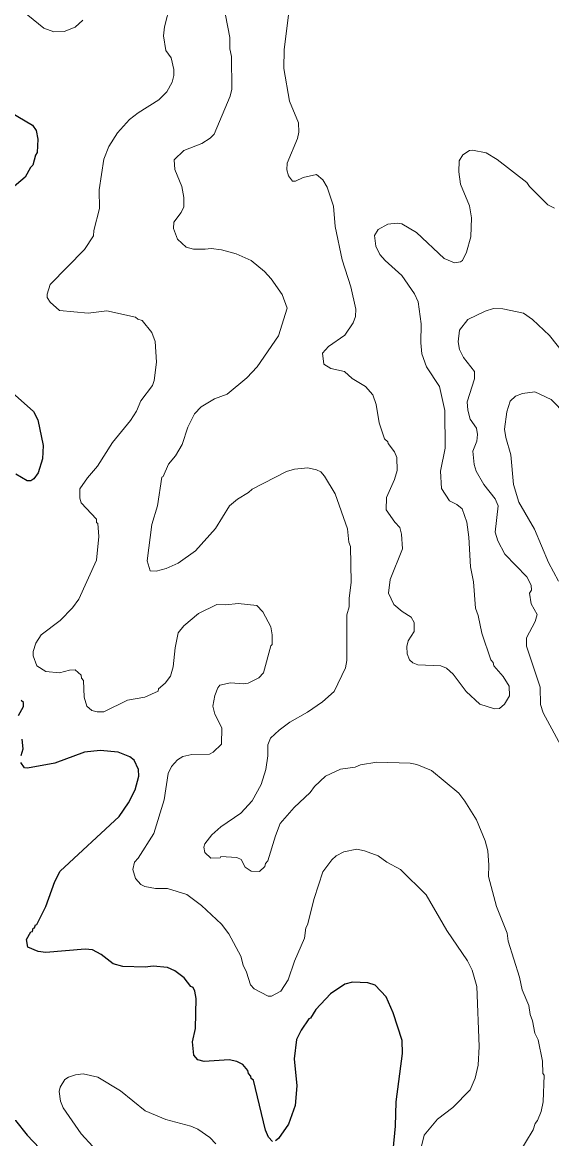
# Model space of a CAD drawing. Extents: x 447.8 to 473.9, y 7733.1 to 7760.8.
# Drawn here: x 450.027 to 451.389, y 7750.473 to 7753.347 of the extents above; entities that cross this region are included whole.
import ezdxf

# ---------------------------------------------------------------- set-up
doc = ezdxf.new("R2010")
doc.units = 0
doc.header["$LTSCALE"] = 0.032
doc.layers.add('1', color=7, linetype='Continuous', lineweight=25)
doc.layers.add('2', color=7, linetype='Continuous', lineweight=13)

msp = doc.modelspace()

# ---------------------------------------------------------------- linework, layer by layer
at = {"layer": '1'}
for points in [[(449.9962, 7753.1154), (450.0534, 7753.0822), (450.0621, 7753.0685), (450.0671, 7753.0463), (450.0655, 7753.0119), (450.0605, 7753.0048), (450.0541, 7752.979), (450.0477, 7752.973), (450.0342, 7752.9482), (449.9499, 7752.8777)], [(449.9926, 7752.401), (450.0559, 7752.3449), (450.067, 7752.3239), (450.0807, 7752.2575), (450.0784, 7752.223), (450.0677, 7752.1868), (450.0563, 7752.1716), (450.0486, 7752.1663), (450.0395, 7752.1663), (450.0105, 7752.1837)], [(450.0173, 7751.5622), (450.03, 7751.5855), (450.0299, 7751.5956), (450.0238, 7751.601)], [(450.0239, 7751.4591), (450.0294, 7751.4769), (450.0268, 7751.5018)], [(450.3001, 7751.338), (450.3171, 7751.3707), (450.3268, 7751.4059), (450.3261, 7751.4231), (450.3149, 7751.4477), (450.3035, 7751.4559), (450.2739, 7751.468), (450.2273, 7751.472), (450.1873, 7751.4679), (450.1108, 7751.4401), (450.0406, 7751.4265), (450.0329, 7751.4279), (450.0231, 7751.4411)], [(450.0641, 7751.0243), (450.0878, 7751.0709), (450.1103, 7751.135), (450.124, 7751.1613), (450.2764, 7751.3024), (450.3001, 7751.338)], [(450.6709, 7750.4661), (450.6605, 7750.4769), (450.6525, 7750.495), (450.622, 7750.6234), (450.6156, 7750.628), (450.6154, 7750.634), (450.609, 7750.6408), (450.6072, 7750.6485), (450.5945, 7750.6639), (450.5788, 7750.6719), (450.5593, 7750.676), (450.4951, 7750.6713), (450.479, 7750.6763), (450.4683, 7750.6876), (450.4648, 7750.7221), (450.4727, 7750.7567), (450.4743, 7750.8343), (450.4712, 7750.8528), (450.4666, 7750.8622), (450.4608, 7750.8652), (450.4435, 7750.8871), (450.419, 7750.9052), (450.4002, 7750.9134), (450.3636, 7750.9173), (450.3432, 7750.9142), (450.2855, 7750.9165), (450.2604, 7750.9235), (450.2301, 7750.9475), (450.2074, 7750.959), (450.1886, 7750.9605), (450.0876, 7750.9526), (450.068, 7750.9552), (450.0414, 7750.9658), (450.038, 7750.9857), (450.0491, 7751.0056), (450.0527, 7751.0067), (450.0551, 7751.0146), (450.0585, 7751.0157), (450.0607, 7751.0235), (450.0641, 7751.0243)], [(450.9817, 7750.4427), (450.9873, 7750.505), (450.9889, 7750.5678), (451.0057, 7750.6925), (451.0049, 7750.7254), (450.9816, 7750.7974), (450.9634, 7750.8384), (450.9349, 7750.8685), (450.916, 7750.8741), (450.8767, 7750.8756), (450.8567, 7750.8712), (450.8197, 7750.8457), (450.7824, 7750.8053), (450.7685, 7750.7829), (450.7645, 7750.7815), (450.7448, 7750.7522), (450.7326, 7750.7283), (450.7269, 7750.6788), (450.7332, 7750.6094), (450.7292, 7750.5583), (450.7117, 7750.5105), (450.686, 7750.4736), (450.6784, 7750.4676)], [(449.9117, 7750.8051), (449.9148, 7750.7173), (449.9225, 7750.683), (449.9388, 7750.6463), (449.9572, 7750.5938), (449.99, 7750.5353), (450.0018, 7750.5262), (450.0028, 7750.5225), (450.0096, 7750.5202), (450.039, 7750.4822), (450.0709, 7750.4486)]]:
    msp.add_lwpolyline(points, dxfattribs=at)
at = {"layer": '2'}
for points in [[(450.3182, 7752.588), (450.2441, 7752.6045), (450.1965, 7752.5982), (450.1228, 7752.6047), (450.0988, 7752.6267), (450.0912, 7752.6387), (450.0912, 7752.6471), (450.0986, 7752.6722), (450.1869, 7752.762), (450.2099, 7752.7976), (450.2108, 7752.8112), (450.2251, 7752.8673), (450.2243, 7752.9158), (450.2369, 7752.9944), (450.2499, 7753.027), (450.2717, 7753.0628), (450.3024, 7753.0965), (450.3247, 7753.114), (450.3778, 7753.1478), (450.3987, 7753.1679), (450.4124, 7753.1932), (450.4166, 7753.2098), (450.4166, 7753.2258), (450.4102, 7753.2557), (450.3965, 7753.2743), (450.3902, 7753.3124), (450.3926, 7753.3352), (450.4078, 7753.3917)], [(450.7349, 7753.0482), (450.7388, 7753.0639), (450.7379, 7753.0883), (450.7148, 7753.1444), (450.6999, 7753.2278), (450.7004, 7753.2774), (450.7148, 7753.3861)], [(450.1825, 7753.3521), (450.1626, 7753.3344), (450.1349, 7753.3235), (450.1084, 7753.3221), (450.0825, 7753.3321), (450.0276, 7753.3769)], [(450.8623, 7751.8218), (450.8679, 7751.8423), (450.8678, 7751.8636), (450.8735, 7751.9061), (450.8719, 7751.9975), (450.8672, 7752.0091), (450.8637, 7752.043), (450.8317, 7752.1328), (450.8046, 7752.179), (450.7949, 7752.1894), (450.784, 7752.1949), (450.7617, 7752.1998), (450.7273, 7752.1966), (450.7065, 7752.1909), (450.6187, 7752.1453), (450.6086, 7752.1364), (450.5804, 7752.1198), (450.5599, 7752.1018), (450.524, 7752.0435), (450.4724, 7751.9864), (450.4278, 7751.9544), (450.3967, 7751.9407), (450.3717, 7751.9338), (450.3558, 7751.9349), (450.3478, 7751.9607), (450.3606, 7752.0542), (450.3749, 7752.1021), (450.3863, 7752.1763), (450.3892, 7752.1776), (450.4028, 7752.2095), (450.4208, 7752.2306), (450.4387, 7752.2601), (450.4532, 7752.305), (450.47, 7752.3387), (450.4869, 7752.3575), (450.5215, 7752.3781), (450.5538, 7752.3895), (450.6044, 7752.4318), (450.6314, 7752.4602), (450.6859, 7752.5398), (450.7082, 7752.6107), (450.6955, 7752.6463), (450.6673, 7752.6867), (450.6506, 7752.7056), (450.616, 7752.7341), (450.5776, 7752.7511), (450.5391, 7752.7616), (450.5128, 7752.7649), (450.4977, 7752.7626), (450.4674, 7752.7634), (450.4484, 7752.7681), (450.426, 7752.7889), (450.4159, 7752.8158), (450.4172, 7752.8327), (450.4357, 7752.8577), (450.4423, 7752.8723), (450.4422, 7752.8959), (450.4374, 7752.9244), (450.4194, 7752.9677), (450.4175, 7752.993), (450.4423, 7753.0174), (450.4889, 7753.0347), (450.5107, 7753.0485), (450.5209, 7753.0587), (450.5617, 7753.1569), (450.5658, 7753.1748), (450.565, 7753.2592), (450.5609, 7753.2784), (450.5608, 7753.3079), (450.5497, 7753.3654)], [(450.7302, 7752.9384), (450.7221, 7752.9383), (450.7116, 7752.9518), (450.7076, 7752.9674), (450.7085, 7752.9841), (450.7349, 7753.0482)], [(451.3965, 7752.8683), (451.3797, 7752.8768), (451.3323, 7752.9241), (451.3254, 7752.9349), (451.2493, 7752.9941), (451.2204, 7753.0114), (451.1858, 7753.0182), (451.1782, 7753.0166), (451.1605, 7753.0062), (451.1509, 7752.9907), (451.1501, 7752.9619), (451.1549, 7752.9305), (451.1781, 7752.8747), (451.1829, 7752.8433), (451.1813, 7752.7946)], [(451.1127, 7752.7389), (451.041, 7752.806), (451.0034, 7752.8284), (450.9915, 7752.8298), (450.9672, 7752.827), (450.9427, 7752.8132), (450.9329, 7752.7978), (450.9368, 7752.7709), (450.9474, 7752.7495), (450.9606, 7752.7334), (451.0035, 7752.695), (451.0364, 7752.6481), (451.046, 7752.6273), (451.0538, 7752.5708), (451.0523, 7752.5217), (451.0547, 7752.4933), (451.0673, 7752.4598), (451.1005, 7752.4091), (451.1147, 7752.3476), (451.1155, 7752.2508), (451.1031, 7752.1914), (451.106, 7752.147), (451.1267, 7752.1151), (451.1454, 7752.1054), (451.1587, 7752.0948), (451.1709, 7752.0603), (451.1765, 7752.0219), (451.1801, 7751.9453), (451.1877, 7751.9064), (451.1934, 7751.8388), (451.2005, 7751.8199), (451.2095, 7751.7741), (451.2326, 7751.7056), (451.2383, 7751.6993), (451.2407, 7751.6902), (451.2648, 7751.6625), (451.28, 7751.6381), (451.2807, 7751.6131), (451.2678, 7751.5915), (451.255, 7751.5805), (451.2419, 7751.5795), (451.2046, 7751.5917), (451.1693, 7751.6244), (451.1358, 7751.669), (451.1188, 7751.6843), (451.104, 7751.69), (451.0451, 7751.6925), (451.0319, 7751.6978), (451.0236, 7751.7055), (451.0176, 7751.7216), (451.0163, 7751.7402), (451.0196, 7751.7544), (451.0354, 7751.7786), (451.0354, 7751.8019), (451.028, 7751.8159), (451.0042, 7751.8299), (450.9832, 7751.848), (450.9697, 7751.8775), (450.9737, 7751.9122), (451.005, 7751.9913), (451.0026, 7752.0293), (450.9985, 7752.0464), (450.9854, 7752.0603), (450.9633, 7752.092), (450.9638, 7752.1234), (450.9844, 7752.1699), (450.9913, 7752.1934), (450.9909, 7752.227), (450.9849, 7752.2415), (450.9683, 7752.2625), (450.968, 7752.267), (450.9594, 7752.275), (450.9456, 7752.3155), (450.9377, 7752.363), (450.9294, 7752.3877), (450.9101, 7752.4092), (450.8758, 7752.4298), (450.8565, 7752.4482), (450.8213, 7752.4561), (450.8026, 7752.467), (450.7998, 7752.4953), (450.8153, 7752.5128), (450.8569, 7752.5419), (450.8782, 7752.573), (450.884, 7752.5897), (450.8855, 7752.6089), (450.8721, 7752.6657), (450.8498, 7752.7353), (450.8317, 7752.8213), (450.8278, 7752.8734), (450.8112, 7752.923), (450.8, 7752.9418), (450.7837, 7752.9548), (450.7501, 7752.9477), (450.7302, 7752.9384)], [(451.1813, 7752.7946), (451.1704, 7752.7551), (451.1595, 7752.734), (451.1545, 7752.7305), (451.1392, 7752.7281), (451.1127, 7752.7389)], [(451.4199, 7752.495), (451.3835, 7752.5403), (451.3403, 7752.582), (451.3169, 7752.598), (451.2633, 7752.6094), (451.2395, 7752.6099), (451.2179, 7752.6037), (451.1733, 7752.5821), (451.1518, 7752.5546), (451.1485, 7752.5241), (451.152, 7752.505), (451.1627, 7752.4839), (451.1909, 7752.448), (451.1909, 7752.4291), (451.1718, 7752.3697), (451.1731, 7752.3485)], [(450.3718, 7752.4718), (450.3686, 7752.5249), (450.3604, 7752.5485), (450.335, 7752.5795), (450.3244, 7752.5827), (450.3182, 7752.588)], [(450.6236, 7750.8588), (450.6141, 7750.8692), (450.604, 7750.9015), (450.5949, 7750.9195), (450.589, 7750.9431), (450.5586, 7751.0004), (450.5394, 7751.0253), (450.4882, 7751.0733), (450.4505, 7751.1015), (450.4005, 7751.1169), (450.3698, 7751.117), (450.342, 7751.1222), (450.3319, 7751.127), (450.3182, 7751.1431), (450.3117, 7751.1659), (450.3157, 7751.185), (450.3246, 7751.1949), (450.3652, 7751.2585), (450.3917, 7751.345), (450.4023, 7751.4134), (450.4108, 7751.4311), (450.4259, 7751.4484), (450.4404, 7751.4566), (450.4635, 7751.4624), (450.5083, 7751.4625), (450.5184, 7751.4677), (450.5398, 7751.4887), (450.54, 7751.531), (450.5222, 7751.5657), (450.517, 7751.5867), (450.5225, 7751.6141), (450.5298, 7751.6335), (450.5355, 7751.6404), (450.5629, 7751.6467), (450.5965, 7751.6436), (450.608, 7751.6461), (450.6358, 7751.6593), (450.6475, 7751.6727), (450.6668, 7751.7418), (450.6699, 7751.7449), (450.6699, 7751.7705), (450.6664, 7751.7905), (450.6458, 7751.8293), (450.6305, 7751.8454), (450.5824, 7751.851), (450.5507, 7751.8472), (450.5272, 7751.8479), (450.4807, 7751.8247), (450.4428, 7751.7932), (450.4282, 7751.7756), (450.4199, 7751.7368), (450.4149, 7751.6878), (450.4086, 7751.6641), (450.3946, 7751.6456), (450.3775, 7751.6314), (450.3764, 7751.6255), (450.3425, 7751.6098), (450.2979, 7751.602), (450.2366, 7751.5717), (450.2195, 7751.5715), (450.2061, 7751.5756), (450.1926, 7751.5869), (450.1858, 7751.6098), (450.1841, 7751.6527), (450.179, 7751.6588), (450.1784, 7751.6659), (450.1627, 7751.6802), (450.1482, 7751.6795), (450.1229, 7751.6725), (450.0874, 7751.6756), (450.0643, 7751.6905), (450.0551, 7751.7161), (450.0544, 7751.7276), (450.0614, 7751.7489), (450.0755, 7751.7697), (450.1247, 7751.8069), (450.1557, 7751.8397), (450.1721, 7751.8616), (450.2177, 7751.9622), (450.2242, 7752.0232), (450.221, 7752.0567), (450.2179, 7752.0591), (450.2176, 7752.0677), (450.1782, 7752.1103), (450.1746, 7752.1216), (450.1749, 7752.1459), (450.1943, 7752.174), (450.2201, 7752.204), (450.2587, 7752.2652), (450.3053, 7752.3219), (450.321, 7752.3455), (450.3317, 7752.3728), (450.3618, 7752.4117), (450.3662, 7752.4246), (450.3718, 7752.4718)], [(451.314, 7752.3913), (451.2963, 7752.3843), (451.2827, 7752.3717), (451.2741, 7752.3446), (451.2679, 7752.2997), (451.2712, 7752.2781), (451.2839, 7752.2335), (451.2913, 7752.1575), (451.3047, 7752.112), (451.345, 7752.0424), (451.3808, 7751.9564), (451.4072, 7751.9083)], [(451.4522, 7752.28), (451.4407, 7752.3143), (451.4258, 7752.3372), (451.388, 7752.3761), (451.3463, 7752.3953), (451.314, 7752.3913)], [(451.1731, 7752.3485), (451.1798, 7752.3252), (451.1956, 7752.3023), (451.1981, 7752.2856), (451.1964, 7752.2684), (451.1862, 7752.2428)], [(451.1862, 7752.2428), (451.1894, 7752.2083), (451.1953, 7752.1913), (451.2148, 7752.1568), (451.2436, 7752.1206), (451.2517, 7752.102), (451.244, 7752.0341), (451.2504, 7752.012), (451.2686, 7751.9776), (451.3256, 7751.9194), (451.3368, 7751.8984), (451.3371, 7751.8854), (451.3322, 7751.8777), (451.3362, 7751.8501), (451.3519, 7751.8224), (451.3467, 7751.8045), (451.3242, 7751.7621), (451.3244, 7751.7408), (451.3593, 7751.6352), (451.3609, 7751.5904), (451.367, 7751.5689), (451.4412, 7751.4332)], [(450.761, 7751.5713), (450.7992, 7751.5973), (450.8292, 7751.6242), (450.859, 7751.6848), (450.8622, 7751.7041), (450.8623, 7751.8218)], [(451.3021, 7750.4302), (451.3416, 7750.4957), (451.3465, 7750.5117), (451.3528, 7750.5198), (451.3622, 7750.5431), (451.3672, 7750.5678), (451.3696, 7750.6364), (451.3663, 7750.6409), (451.3656, 7750.6723), (451.3544, 7750.7278), (451.3463, 7750.7447), (451.34, 7750.7762), (451.3336, 7750.7925), (451.3304, 7750.816), (451.313, 7750.8558), (451.3063, 7750.8884), (451.2776, 7750.9815), (451.2747, 7751.0018), (451.2473, 7751.0706), (451.2271, 7751.1478), (451.2278, 7751.177), (451.2246, 7751.2139), (451.2179, 7751.2402), (451.1954, 7751.2938), (451.1661, 7751.3415), (451.15, 7751.3621), (451.0803, 7751.4207), (451.0424, 7751.4365), (451.0255, 7751.44), (450.9397, 7751.4424), (450.8976, 7751.4351), (450.8834, 7751.4296), (450.8455, 7751.4247), (450.8072, 7751.4064), (450.7786, 7751.3795), (450.7673, 7751.3642), (450.7266, 7751.3259), (450.6909, 7751.2844), (450.6782, 7751.2529), (450.6586, 7751.1885), (450.6528, 7751.1814), (450.6512, 7751.1738), (450.6375, 7751.161), (450.6156, 7751.1614), (450.6008, 7751.1717), (450.5897, 7751.1914), (450.5789, 7751.1969), (450.5375, 7751.1994), (450.5357, 7751.1963), (450.5124, 7751.1955), (450.4968, 7751.2095), (450.4944, 7751.2235), (450.4969, 7751.2318), (450.515, 7751.2553), (450.5376, 7751.2758), (450.589, 7751.3108), (450.6181, 7751.3427), (450.6413, 7751.3844), (450.6536, 7751.4233), (450.6586, 7751.4585), (450.6587, 7751.4869), (450.6655, 7751.5045), (450.6875, 7751.5251), (450.7151, 7751.5451), (450.761, 7751.5713)], [(451.0539, 7750.4535), (451.0608, 7750.4822), (451.0956, 7750.523), (451.1346, 7750.5532), (451.1798, 7750.5985), (451.1925, 7750.6288), (451.1997, 7750.6624), (451.203, 7750.71), (451.1965, 7750.8648), (451.1849, 7750.9067), (451.1727, 7750.9306), (451.1197, 7751.0088), (451.0664, 7751.1011), (451.0004, 7751.1664), (450.9647, 7751.1847), (450.9424, 7751.201), (450.9076, 7751.2143), (450.8876, 7751.2187), (450.8544, 7751.2112), (450.835, 7751.201), (450.8236, 7751.1912), (450.7999, 7751.1603), (450.7783, 7751.0911), (450.7612, 7751.0235), (450.7565, 7751.0159), (450.7531, 7750.9896), (450.727, 7750.9304)], [(450.727, 7750.9304), (450.7114, 7750.8818), (450.6923, 7750.8532), (450.6686, 7750.8399), (450.66, 7750.8397), (450.6236, 7750.8588)], [(450.238, 7750.4201), (450.1785, 7750.4851), (450.132, 7750.5521), (450.1248, 7750.5697), (450.1217, 7750.5943), (450.1241, 7750.6055), (450.1362, 7750.6255), (450.1454, 7750.6317), (450.1635, 7750.6378), (450.1838, 7750.6398), (450.2208, 7750.6318), (450.2792, 7750.5961), (450.3431, 7750.5444), (450.396, 7750.5224), (450.4605, 7750.505), (450.479, 7750.4971), (450.5098, 7750.4761), (450.5249, 7750.4596)]]:
    msp.add_lwpolyline(points, dxfattribs=at)

doc.saveas('drawing.dxf')
